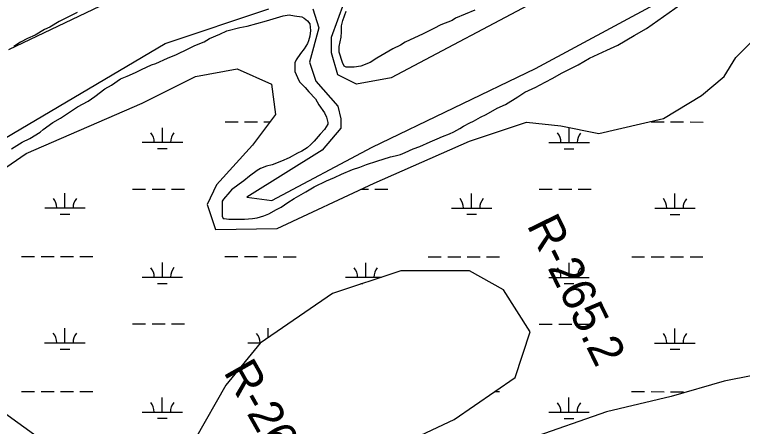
# Model space of a CAD drawing. Extents: x 3245246 to 3283090, y 806824 to 832173.
# Drawn here: x 3255309 to 3257105, y 821322 to 822338 of the extents above; entities that cross this region are included whole.
import ezdxf

# ---------------------------------------------------------------- set-up
doc = ezdxf.new("R2010")
doc.units = 0
for name, color, linetype in [('V-RIVR-RANG-IDEN', 7, 'Continuous'), ('V-SITE-VEGE', 7, 'Continuous'), ('V-TOPO-SHOR', 7, 'Continuous'), ('V-WETL-SWMP', 7, 'Continuous')]:
    doc.layers.add(name, color=color, linetype=linetype)

msp = doc.modelspace()

# ---------------------------------------------------------------- linework, layer by layer
at = {"layer": 'V-SITE-VEGE'}
for p, q in [((3256868.5, 822303.3), (3256952.3, 822362.7)), ((3255462.9, 822343.1), (3255418.6, 822321)), ((3256119.1, 822323.2), (3256127.3, 822346.5)), ((3256445, 822348.8), (3256397.2, 822329)), ((3255930.6, 822322.1), (3255955.1, 822330.2)), ((3255955.1, 822330.2), (3255971.4, 822334.9)), ((3255971.4, 822334.9), (3255986.5, 822337.2)), ((3255986.5, 822337.2), (3255999.3, 822334.9)), ((3255999.3, 822334.9), (3256017.9, 822332.5)), ((3256017.9, 822332.5), (3256023.7, 822329)), ((3256023.7, 822329), (3256031.9, 822322.1)), ((3256397.2, 822329), (3256389.1, 822323.2)), ((3255395.4, 822307), (3255382.6, 822301.2)), ((3255418.6, 822321), (3255395.4, 822307)), ((3255832.9, 822297.6), (3255864.3, 822305.8)), ((3255864.3, 822305.8), (3255882.9, 822309.3)), ((3255882.9, 822309.3), (3255930.6, 822322.1)), ((3256031.9, 822322.1), (3256037.7, 822315.1)), ((3256037.7, 822315.1), (3256038.8, 822298.8)), ((3256115.6, 822310.4), (3256119.1, 822323.2)), ((3256115.6, 822295.3), (3256115.6, 822310.4)), ((3256361.2, 822312.7), (3256343.7, 822303.4)), ((3256389.1, 822323.2), (3256361.2, 822312.7)), ((3255382.6, 822301.2), (3255359.3, 822287.2)), ((3255789.8, 822279), (3255815.4, 822289.5)), ((3255815.4, 822289.5), (3255832.9, 822297.6)), ((3256038.8, 822298.8), (3256037.7, 822284.8)), ((3256114.5, 822282.5), (3256115.6, 822295.3)), ((3256317, 822290.6), (3256272.7, 822269.7)), ((3256343.7, 822303.4), (3256317, 822290.6)), ((3256838.3, 822285.9), (3256868.5, 822303.3)), ((3255323.2, 822269.8), (3255306.9, 822259.3)), ((3255340.7, 822279.1), (3255323.2, 822269.8)), ((3255359.3, 822287.2), (3255340.7, 822279.1)), ((3255753.8, 822261.6), (3255777, 822270.9)), ((3255777, 822270.9), (3255789.8, 822279)), ((3256034.2, 822273.2), (3256031.9, 822266.2)), ((3256037.7, 822284.8), (3256034.2, 822273.2)), ((3256109.8, 822259.2), (3256114.5, 822282.5)), ((3256272.7, 822269.7), (3256261.1, 822262.7)), ((3256797.5, 822262.6), (3256838.3, 822285.9)), ((3255708.4, 822239.5), (3255737.5, 822253.4)), ((3255737.5, 822253.4), (3255753.8, 822261.6)), ((3256023.7, 822253.4), (3256014.4, 822241.8)), ((3256031.9, 822266.2), (3256023.7, 822253.4)), ((3256109.8, 822245.2), (3256109.8, 822259.2)), ((3256242.5, 822253.4), (3256202.9, 822230.1)), ((3256261.1, 822262.7), (3256242.5, 822253.4)), ((3256770.8, 822249.8), (3256797.5, 822262.6)), ((3255686.3, 822230.2), (3255708.4, 822239.5)), ((3256014.4, 822241.8), (3256003.9, 822226.6)), ((3256118, 822219.6), (3256109.8, 822245.2)), ((3256727.7, 822230), (3256770.8, 822249.8)), ((3255646.7, 822213.9), (3255657.2, 822217.4)), ((3255657.2, 822217.4), (3255686.3, 822230.2)), ((3256003.9, 822226.6), (3256000.4, 822218.5)), ((3256000.4, 822218.5), (3256000.4, 822197.6)), ((3256122.6, 822210.3), (3256118, 822219.6)), ((3256186.6, 822219.6), (3256163.3, 822210.3)), ((3256202.9, 822230.1), (3256186.6, 822219.6)), ((3256699.8, 822213.7), (3256727.7, 822230)), ((3255607.1, 822195.3), (3255622.3, 822202.3)), ((3255622.3, 822202.3), (3255646.7, 822213.9)), ((3256000.4, 822197.6), (3256007.4, 822182.4)), ((3256127.3, 822208), (3256122.6, 822210.3)), ((3256147, 822208), (3256127.3, 822208)), ((3256163.3, 822210.3), (3256147, 822208)), ((3256660.2, 822194), (3256699.8, 822213.7)), ((3255569.9, 822179), (3255586.2, 822186)), ((3255586.2, 822186), (3255607.1, 822195.3)), ((3256007.4, 822182.4), (3256012.1, 822171.9)), ((3256604.4, 822163.7), (3256635.8, 822180)), ((3256635.8, 822180), (3256660.2, 822194)), ((3255531.5, 822154.6), (3255547.8, 822163.9)), ((3255547.8, 822163.9), (3255569.9, 822179)), ((3256012.1, 822171.9), (3256026, 822158)), ((3256595, 822159.1), (3256604.4, 822163.7)), ((3255507, 822135.9), (3255531.5, 822154.6)), ((3256026, 822158), (3256035.3, 822147.5)), ((3256035.3, 822147.5), (3256051.6, 822130.1)), ((3256550.8, 822134.6), (3256568.3, 822146.3)), ((3256568.3, 822146.3), (3256595, 822159.1)), ((3255490.7, 822124.3), (3255507, 822135.9)), ((3256051.6, 822130.1), (3256059.8, 822114.9)), ((3256520.6, 822116), (3256550.8, 822134.6)), ((3255422.1, 822082.4), (3255464, 822110.4)), ((3255464, 822110.4), (3255490.7, 822124.3)), ((3256059.8, 822114.9), (3256073.7, 822095.1)), ((3256499.6, 822106.7), (3256520.6, 822116)), ((3256073.7, 822095.1), (3256078.4, 822084.7)), ((3256458.9, 822084.6), (3256472.8, 822091.6)), ((3256472.8, 822091.6), (3256499.6, 822106.7)), ((3255379, 822054.5), (3255403.5, 822072)), ((3255403.5, 822072), (3255422.1, 822082.4)), ((3256078.4, 822084.7), (3256081.9, 822071.9)), ((3256081.9, 822071.9), (3256081.9, 822067.2)), ((3256432.1, 822070.7), (3256441.4, 822075.3)), ((3256441.4, 822075.3), (3256458.9, 822084.6)), ((3255372, 822047.5), (3255379, 822054.5)), ((3256073.7, 822054.4), (3256063.2, 822042.8)), ((3256081.9, 822067.2), (3256073.7, 822054.4)), ((3256392.6, 822048.5), (3256407.7, 822056.7)), ((3256407.7, 822056.7), (3256417, 822062.5)), ((3256417, 822062.5), (3256432.1, 822070.7)), ((3255346.4, 822032.4), (3255372, 822047.5)), ((3256063.2, 822042.8), (3256048.1, 822025.3)), ((3256351.8, 822031.1), (3256364.6, 822036.9)), ((3256364.6, 822036.9), (3256382.1, 822043.9)), ((3256382.1, 822043.9), (3256392.6, 822048.5)), ((3255301.1, 822006.8), (3255327.8, 822023.1)), ((3255327.8, 822023.1), (3255346.4, 822032.4)), ((3256048.1, 822025.3), (3256040, 822017.2)), ((3256308.8, 822012.5), (3256334.4, 822024.1)), ((3256334.4, 822024.1), (3256351.8, 822031.1)), ((3256017.9, 822000.9), (3256007.4, 821996.2)), ((3256030.7, 822009), (3256017.9, 822000.9)), ((3256040, 822017.2), (3256030.7, 822009)), ((3256272.7, 821997.4), (3256292.5, 822006.7)), ((3256292.5, 822006.7), (3256308.8, 822012.5)), ((3255986.4, 821984.6), (3255967.8, 821976.5)), ((3256007.4, 821996.2), (3255986.4, 821984.6)), ((3256202.9, 821976.4), (3256236.6, 821986.9)), ((3256236.6, 821986.9), (3256248.3, 821989.2)), ((3256248.3, 821989.2), (3256261.1, 821992.7)), ((3256261.1, 821992.7), (3256272.7, 821997.4)), ((3255944.5, 821967.2), (3255930.6, 821963.7)), ((3255967.8, 821976.5), (3255944.5, 821967.2)), ((3256161, 821961.3), (3256177.3, 821968.3)), ((3256177.3, 821968.3), (3256202.9, 821976.4)), ((3255907.3, 821953.2), (3255888.7, 821939.2)), ((3255915.5, 821957.9), (3255907.3, 821953.2)), ((3255930.6, 821963.7), (3255915.5, 821957.9)), ((3256115.6, 821943.9), (3256142.4, 821955.5)), ((3256142.4, 821955.5), (3256161, 821961.3)), ((3255888.7, 821939.2), (3255874.7, 821927.6)), ((3256078.4, 821927.6), (3256098.1, 821935.7)), ((3256098.1, 821935.7), (3256115.6, 821943.9)), ((3255863.1, 821919.5), (3255844.5, 821905.5)), ((3255874.7, 821927.6), (3255863.1, 821919.5)), ((3256027.2, 821900.8), (3256048.1, 821912.5)), ((3256048.1, 821912.5), (3256078.4, 821927.6)), ((3255839.8, 821900.8), (3255824.7, 821882.2)), ((3255844.5, 821905.5), (3255839.8, 821900.8)), ((3255999.2, 821884.5), (3256027.2, 821900.8)), ((3255824.7, 821882.2), (3255821.2, 821877.6)), ((3255821.2, 821877.6), (3255821.2, 821869.4)), ((3255966.6, 821862.4), (3255982.9, 821874.1)), ((3255982.9, 821874.1), (3255999.2, 821884.5)), ((3255821.2, 821869.4), (3255821.2, 821840.3)), ((3255936.4, 821846.1), (3255955, 821856.6)), ((3255955, 821856.6), (3255966.6, 821862.4)), ((3255821.2, 821840.3), (3255823.5, 821834.5)), ((3255907.3, 821836.8), (3255923.6, 821841.5)), ((3255923.6, 821841.5), (3255936.4, 821846.1)), ((3255823.5, 821834.5), (3255825.8, 821834.5)), ((3255825.8, 821834.5), (3255837.5, 821833.4)), ((3255837.5, 821833.4), (3255875.9, 821833.3)), ((3255875.9, 821833.3), (3255895.7, 821834.5)), ((3255895.7, 821834.5), (3255907.3, 821836.8))]:
    msp.add_line(p, q, dxfattribs=at)
at = {"layer": 'V-TOPO-SHOR'}
for points in [[(3255796.7, 822491.3), (3255293.3, 822251.2)], [(3256044.5, 822351.9), (3256060, 822305.4), (3256036.7, 822220.2), (3256052.2, 822173.8), (3256106.4, 822111.8), (3256114.2, 822080.8), (3256114.2, 822057.6), (3256067.7, 822003.4), (3255881.8, 821887.2), (3255943.8, 821879.5), (3256191.6, 822011.1), (3256594.3, 822204.7), (3256997, 822421.6)], [(3256617.5, 822382.9), (3256238.1, 822181.5), (3256152.9, 822166), (3256106.4, 822189.3), (3256090.9, 822243.5), (3256090.9, 822282.2), (3256121.9, 822367.4)], [(3255246.8, 822011.1), (3255680.5, 822266.7), (3255936.1, 822351.9)]]:
    msp.add_lwpolyline(points, dxfattribs=at)
at = {"layer": 'V-WETL-SWMP'}
for p, q in [((3255828.2, 822073.4), (3255860.2, 822073.4)), ((3255876.2, 822073.3), (3255908.2, 822073.3)), ((3255924.2, 822073.3), (3255939, 822073.3)), ((3256880, 822072.9), (3256912, 822072.9)), ((3256928, 822072.9), (3256960, 822072.9)), ((3256976, 822072.9), (3257008, 822072.8)), ((3255673.6, 822022.7), (3255673.6, 822058.7)), ((3256677.4, 822022.3), (3256677.4, 822058.3)), ((3255623.6, 822022.7), (3255723.6, 822022.7)), ((3256627.4, 822022.3), (3256727.4, 822022.2)), ((3255661.6, 822007.3), (3255685.6, 822007.3)), ((3256665.4, 822006.8), (3256689.4, 822006.8)), ((3255433, 821860.9), (3255433, 821896.9)), ((3255600.1, 821907.3), (3255632.1, 821907.3)), ((3255648.1, 821907.3), (3255680.1, 821907.3)), ((3255696.1, 821907.2), (3255728.1, 821907.2)), ((3256164.6, 821907), (3256182, 821907)), ((3256198, 821907), (3256230, 821907)), ((3256436.8, 821860.5), (3256436.9, 821896.5)), ((3256603.9, 821906.9), (3256635.9, 821906.8)), ((3256651.9, 821906.8), (3256683.9, 821906.8)), ((3256699.9, 821906.8), (3256731.9, 821906.8)), ((3256938.8, 821860.3), (3256938.8, 821896.3)), ((3255383, 821861), (3255483, 821860.9)), ((3256386.8, 821860.5), (3256486.8, 821860.5)), ((3256888.8, 821860.3), (3256988.8, 821860.3)), ((3255421, 821845.5), (3255445, 821845.5)), ((3256424.8, 821845.1), (3256448.8, 821845.1)), ((3256926.7, 821844.9), (3256950.7, 821844.8)), ((3255326.1, 821740.9), (3255358.1, 821740.9)), ((3255374.1, 821740.9), (3255406.1, 821740.9)), ((3255422.1, 821740.9), (3255454.1, 821740.9)), ((3255470.1, 821740.8), (3255502.1, 821740.8)), ((3255828, 821740.7), (3255860, 821740.7)), ((3255876, 821740.7), (3255908, 821740.7)), ((3255924, 821740.6), (3255956, 821740.6)), ((3255972, 821740.6), (3256004, 821740.6)), ((3256329.9, 821740.5), (3256361.9, 821740.5)), ((3256377.9, 821740.4), (3256409.9, 821740.4)), ((3256425.9, 821740.4), (3256457.9, 821740.4)), ((3256473.9, 821740.4), (3256505.9, 821740.4)), ((3256831.9, 821740.3), (3256863.9, 821740.2)), ((3256879.9, 821740.2), (3256911.9, 821740.2)), ((3256927.9, 821740.2), (3256959.9, 821740.2)), ((3256975.9, 821740.2), (3257007.9, 821740.2)), ((3255673.4, 821690), (3255673.4, 821726)), ((3256175.3, 821689.8), (3256175.4, 821725.8)), ((3256677.2, 821689.6), (3256677.3, 821725.6)), ((3255623.4, 821690), (3255723.4, 821690)), ((3256125.3, 821689.8), (3256214.2, 821689.8)), ((3256627.2, 821689.6), (3256727.2, 821689.6)), ((3255661.4, 821674.6), (3255685.4, 821674.6)), ((3256163.3, 821674.4), (3256168.1, 821674.4)), ((3256665.2, 821674.2), (3256689.2, 821674.1)), ((3255600, 821574.6), (3255632, 821574.6)), ((3255648, 821574.6), (3255680, 821574.6)), ((3255696, 821574.6), (3255728, 821574.6)), ((3256603.8, 821574.2), (3256635.8, 821574.2)), ((3256651.8, 821574.2), (3256683.8, 821574.1)), ((3256699.8, 821574.1), (3256731.8, 821574.1)), ((3255432.9, 821528.3), (3255432.9, 821564.3)), ((3255934.8, 821540.9), (3255934.8, 821564)), ((3256938.6, 821527.6), (3256938.6, 821563.6)), ((3255382.9, 821528.3), (3255482.9, 821528.2)), ((3255884.8, 821528.1), (3255916, 821528)), ((3256888.6, 821527.6), (3256988.6, 821527.6)), ((3255420.9, 821512.8), (3255444.9, 821512.8)), ((3256926.6, 821512.2), (3256950.6, 821512.2)), ((3255326, 821408.2), (3255358, 821408.2)), ((3255374, 821408.2), (3255406, 821408.2)), ((3255422, 821408.2), (3255454, 821408.2)), ((3255470, 821408.2), (3255502, 821408.2)), ((3256493.3, 821407.7), (3256505.8, 821407.7)), ((3256831.7, 821407.6), (3256863.7, 821407.6)), ((3256879.7, 821407.6), (3256911.7, 821407.5)), ((3256927.7, 821407.5), (3256959.7, 821407.5)), ((3255673.3, 821357.3), (3255673.3, 821393.3)), ((3256677.1, 821356.9), (3256677.1, 821392.9)), ((3255623.3, 821357.4), (3255723.3, 821357.3)), ((3256627.1, 821356.9), (3256727.1, 821356.9)), ((3255661.3, 821341.9), (3255685.3, 821341.9)), ((3256665.1, 821341.5), (3256689.1, 821341.5))]:
    msp.add_line(p, q, dxfattribs=at)
for points in [[(3257088.7, 822232.2), (3257135.6, 822279.1), (3257248.3, 822363.7)], [(3256196.5, 821922), (3256431.3, 822025.4), (3256572.2, 822072.4), (3256656.7, 822063), (3256750.6, 822044.2), (3256910.3, 822081.8), (3257004.2, 822138.2), (3257060.5, 822185.2), (3257088.7, 822232.2)], [(3255175, 821884.4), (3255337, 821995), (3255623.7, 822119.4), (3255755.2, 822185.2), (3255858.5, 822204), (3255943, 822166.4), (3255952.4, 822091.2), (3255896, 822016), (3255807.5, 821917.9), (3255784.4, 821869), (3255804.9, 821807.3), (3255956.6, 821809.9), (3256196.5, 821922)], [(3256215.3, 821254.7), (3256393.8, 821339.2), (3256544, 821442.6), (3256581.6, 821555.4), (3256515.8, 821658.8), (3256431.3, 821705.8), (3256262.3, 821705.8), (3256093.2, 821649.4), (3255914.8, 821527.2), (3255830.3, 821423.8), (3255755.2, 821292.2)], [(3257201.4, 821461.4), (3257060.5, 821433.2), (3256929, 821395.6), (3256769.4, 821358), (3256581.6, 821292.2)], [(3255370.1, 821292.2), (3255238.7, 821386.2)]]:
    msp.add_lwpolyline(points, dxfattribs=at)
for centre, start, end in [((3255618.3, 822023.2), 359.2032, 40.7468), ((3255728.8, 822023.1), 139.2032, 180.7468), ((3256622.1, 822022.8), 359.2032, 40.7468), ((3256732.6, 822022.7), 139.2032, 180.7468), ((3255377.8, 821861.4), 359.2032, 40.7468), ((3255488.3, 821861.4), 139.2032, 180.7468), ((3256381.6, 821861), 359.2032, 40.7468), ((3256492.1, 821860.9), 139.2032, 180.7468), ((3256883.5, 821860.8), 359.2032, 40.7468), ((3256994, 821860.7), 139.2032, 180.7468), ((3255618.2, 821690.5), 359.2032, 40.7468), ((3255728.7, 821690.5), 139.2032, 180.7468), ((3256120.1, 821690.3), 359.2032, 40.7468), ((3256230.6, 821690.2), 139.2032, 180.7468), ((3256622, 821690.1), 359.2032, 40.7468), ((3256732.5, 821690), 139.2032, 180.7468), ((3255377.6, 821528.8), 359.2032, 40.7468), ((3255488.1, 821528.7), 139.2032, 180.7468), ((3255879.5, 821528.5), 359.2032, 40.7468), ((3256883.4, 821528.1), 359.2032, 40.7468), ((3256993.9, 821528.1), 139.2032, 180.7468), ((3255618, 821357.8), 359.2032, 40.7468), ((3255728.5, 821357.8), 139.2032, 180.7468), ((3256621.9, 821357.4), 359.2032, 40.7468), ((3256732.3, 821357.4), 139.2032, 180.7468)]:
    msp.add_arc(centre, 35.2, start, end, dxfattribs=at)

# ---------------------------------------------------------------- texts
at = {"layer": 'V-RIVR-RANG-IDEN'}
for s, rotation, p in [('R-265.2', 296.0723, (3256572, 821818.6)), ('R-265.35', 299.437, (3255823.1, 821456.5))]:
    msp.add_text(s, height=83, rotation=rotation, dxfattribs=at).set_placement(p)

doc.saveas('drawing.dxf')
